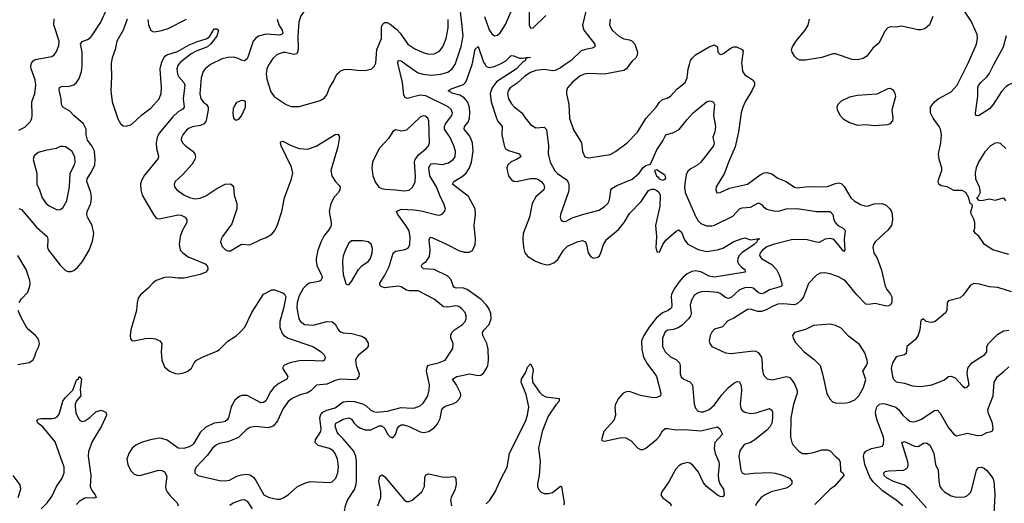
# Model space of a CAD drawing. Header units: inches. Extents: x 1682530 to 1839546, y 640742 to 791647.
# Tile 405 of 656: x 1747677 to 1754837, y 746808 to 750327. Entities that reach past the tile are written whole.
import ezdxf

# ---------------------------------------------------------------- set-up
doc = ezdxf.new("R2010")
doc.units = ezdxf.units.IN
doc.header["$MEASUREMENT"] = 0
for name, color, linetype in [('B7744', 7, 'Continuous'), ('B7745', 7, 'Continuous'), ('B7754', 7, 'Continuous'), ('B7755', 7, 'Continuous')]:
    doc.layers.add(name, color=color, linetype=linetype)

msp = doc.modelspace()

# ---------------------------------------------------------------- linework, layer by layer
at = {"layer": 'B7744', "color": 5}
for points, elevation in [([(1747670, 749522), (1747714.9, 749545.1), (1747754.5, 749585.5), (1747765.6, 749610), (1747767.8, 749630), (1747766, 749730), (1747787.6, 749790), (1747794.4, 749850), (1747789, 749890), (1747759.9, 749970), (1747757.2, 749990), (1747759.5, 750000)], 740), ([(1747670, 748953.7), (1747690, 748945.7), (1747798.2, 748818.2), (1747876.1, 748750), (1747881.8, 748730), (1747878.8, 748670), (1747885.6, 748650), (1747970, 748540.8), (1748010, 748502.7), (1748030, 748495.2), (1748050, 748495.2), (1748070, 748502.7), (1748097.1, 748522.9), (1748133.6, 748566.4), (1748182.8, 748650), (1748205.6, 748714.4), (1748214.9, 748770), (1748203.2, 748830), (1748169.8, 748890), (1748164.6, 748910), (1748167.4, 748930), (1748192.9, 748990), (1748199.2, 749030), (1748193.4, 749070), (1748166, 749150), (1748166.2, 749170), (1748199.4, 749220.6), (1748222.5, 749270), (1748225.9, 749310), (1748219.4, 749370), (1748200.2, 749410), (1748169.5, 749450), (1748159.6, 749490), (1748160.7, 749530), (1748140.9, 749570), (1748069.7, 749630), (1748040.7, 749660.7), (1747989.8, 749690), (1747980.6, 749710), (1747978.7, 749750), (1747964, 749816), (1747967.3, 749832.7), (1747979.5, 749840.5), (1748036, 749844), (1748070, 749854), (1748090.4, 749869.6), (1748110, 749899.5), (1748125.7, 749950), (1748130.5, 749990), (1748130.5, 750000)], 720), ([(1748341.8, 750000), (1748343.9, 749910), (1748339, 749810), (1748349.4, 749730), (1748390, 749604.9), (1748410, 749571.6), (1748430, 749555.2), (1748450, 749551.4), (1748490, 749565.4), (1748565.8, 749634.2), (1748630, 749684.3), (1748689.8, 749750), (1748704.7, 749790), (1748707.6, 749830), (1748697.7, 749970), (1748705.3, 750000)], 720), ([(1748832.1, 750000), (1748826.9, 749993.1), (1748820.2, 749970), (1748824.6, 749930), (1748833.7, 749910), (1748870.8, 749870), (1748878.6, 749850), (1748866.3, 749750), (1748872.9, 749690), (1748863.2, 749676.8), (1748830, 749657.3), (1748790, 749621), (1748690, 749502.3), (1748676.1, 749470), (1748668.9, 749430), (1748672.3, 749390), (1748687.1, 749332.9), (1748683, 749317), (1748583.3, 749196.7), (1748562.7, 749157.3), (1748555.8, 749130), (1748556.6, 749090), (1748567.9, 749050), (1748650, 748908.7), (1748670, 748883.6), (1748690, 748877.8), (1748830, 748907.7), (1748850, 748905.3), (1748880.2, 748890), (1748892.1, 748870), (1748892.2, 748850), (1748857.5, 748790), (1748843.8, 748750), (1748836.3, 748690), (1748844.2, 748650), (1748862, 748630), (1748902.2, 748602.2), (1749026, 748550), (1749043, 748530), (1749045.2, 748510), (1749031, 748489), (1748990, 748472.7), (1748872.8, 748447.2), (1748830, 748446.1), (1748765.8, 748454.2), (1748730, 748451.3), (1748670, 748428.8), (1748646.7, 748413.3), (1748610, 748374), (1748554.1, 748325.9), (1748538.7, 748301.3), (1748531.5, 748270), (1748526.8, 748210), (1748484.6, 748070), (1748479.7, 748030), (1748483.5, 748003.5), (1748491.8, 747991.8), (1748510, 747990.2), (1748590, 748007.2), (1748630, 748009.5), (1748663.5, 748003.5), (1748696.5, 747990), (1748710.2, 747970), (1748706.2, 747910), (1748710.2, 747850.2), (1748730, 747801.6), (1748765.5, 747770), (1748810, 747751.4), (1748830, 747749.3), (1748870, 747757.8), (1748898.7, 747770), (1748926.9, 747790), (1748944.7, 747830), (1748962.9, 747850), (1749010, 747874.7), (1749110, 747914), (1749130, 747927.9), (1749191.3, 747988.7), (1749250, 748026.2), (1749278.2, 748050), (1749314.2, 748090), (1749363.9, 748196.1), (1749449.8, 748330), (1749510, 748361.9), (1749530, 748361.1), (1749590, 748339.6), (1749602.3, 748330), (1749610.8, 748310.8), (1749595.4, 748224.6), (1749567.2, 748130), (1749567.9, 748087.9), (1749584.6, 748044.6), (1749597.5, 748030), (1749630, 748010.1), (1749809, 747949), (1749868.8, 747908.8), (1749887.7, 747890), (1749899.1, 747870), (1749894, 747850), (1749878, 747842), (1749770, 747846.1), (1749710, 747843.4), (1749640.7, 747830), (1749598, 747810), (1749588.5, 747790), (1749627.4, 747730), (1749619.5, 747710), (1749561.6, 747678.4), (1749525.4, 747650), (1749500.8, 747619.2), (1749466.9, 747553.1), (1749450, 747541), (1749430, 747539.8), (1749330, 747591.6), (1749291.8, 747591.8), (1749270, 747583.5), (1749242, 747558), (1749215, 747510), (1749194.2, 747430), (1749185.5, 747414.5), (1749170, 747402.9), (1749150, 747397), (1749090, 747389.9), (1749030, 747361.4), (1748990, 747323.5), (1748939.6, 747240.4), (1748930, 747229.8), (1748910, 747219.4), (1748870, 747207.3), (1748830, 747209.8), (1748748, 747268), (1748710, 747280.2), (1748690, 747280.9), (1748627.7, 747270), (1748567, 747253), (1748520.4, 747230), (1748494.6, 747210), (1748469.2, 747170), (1748456.9, 747130), (1748461.8, 747090), (1748484.6, 747044.6), (1748510, 747019.7), (1748530, 747011.8), (1748550, 747010.1), (1748688.2, 747048.2), (1748710, 747047.3), (1748730, 747037.7), (1748745.6, 747005.6), (1748737.7, 746930), (1748740.1, 746910), (1748748.9, 746890), (1748770, 746861.4), (1748821.5, 746810), (1748828.6, 746790)], 720), ([(1749064.3, 750000), (1749027.8, 749972.2), (1749010.2, 749950), (1748995.5, 749904.5), (1748987, 749787), (1748994.7, 749750), (1749010.1, 749730.1), (1749035.9, 749710), (1749046.4, 749690), (1749047, 749670), (1749035.5, 749604.5), (1749030, 749587.3), (1749012.8, 749567.2), (1748990, 749558.1), (1748932.8, 749547.2), (1748910, 749537.3), (1748890, 749523.5), (1748862.3, 749490), (1748853.1, 749470), (1748852, 749452), (1748861.3, 749430), (1748881.3, 749410), (1748936.1, 749370), (1748951.3, 749350), (1748955.9, 749330), (1748950.1, 749309.9), (1748930, 749275.8), (1748861.6, 749198.4), (1748808, 749150), (1748799.1, 749130), (1748802, 749110), (1748819.1, 749090), (1748870, 749052.2), (1748912.3, 749032.3), (1748950, 749023.9), (1748990, 749028.2), (1749030, 749044.7), (1749110, 749099.6), (1749170, 749130.3), (1749210, 749132.7), (1749222.6, 749122.6), (1749230.2, 749110.2), (1749237.3, 749050), (1749256.1, 748990), (1749256.5, 748950), (1749218.2, 748841.8), (1749150.6, 748750), (1749140.7, 748730), (1749137.3, 748710), (1749150, 748676), (1749170, 748654), (1749190, 748646), (1749210, 748646), (1749290, 748694), (1749350, 748688.4), (1749430, 748728), (1749470, 748742.4), (1749510, 748767.2), (1749530, 748790.4), (1749550, 748826), (1749583.2, 748930), (1749603.4, 749030), (1749652.2, 749170), (1749661.8, 749210), (1749653.8, 749253.8), (1749577, 749410), (1749573.2, 749430), (1749580.1, 749439.9), (1749590, 749444), (1749650.9, 749410.9), (1749710, 749389.2), (1749770, 749385.8), (1749832.5, 749407.5), (1749970, 749490.6), (1749990, 749494), (1749999.5, 749479.5), (1750000, 749477)], 740), ([(1749488, 750000), (1749474, 749970), (1749467.8, 749930), (1749474.2, 749894.2), (1749502.6, 749802.6), (1749528.2, 749768.2), (1749615.5, 749710), (1749650, 749696.1), (1749710, 749696.1), (1749770, 749711.5), (1749860.6, 749739.4), (1749890, 749755.8), (1749910, 749780.5), (1749928.9, 749831.1), (1749959.8, 749880.2), (1749982, 749930), (1750000, 749945.2)], 760), ([(1750000, 749460.9), (1749990, 749402.7), (1749938.9, 749230), (1749946, 749190), (1749970, 749152.4), (1750000, 749120.9)], 740), ([(1750000, 749080.4), (1749994.3, 749070), (1749964.4, 749035.6), (1749939.7, 748990), (1749927.3, 748930), (1749942.5, 748850), (1749941.3, 748830), (1749932.9, 748807.1), (1749888.5, 748751.5), (1749867.9, 748712.1), (1749844.1, 748650), (1749832.2, 748590), (1749831.5, 748570), (1749840.8, 748530), (1749872, 748470), (1749875.7, 748450), (1749866.5, 748430), (1749850, 748421.5), (1749784.2, 748410), (1749763.5, 748396.5), (1749737.5, 748370), (1749710, 748318.7), (1749694.8, 748270), (1749691.5, 748230), (1749706, 748150), (1749717.6, 748130), (1749748.7, 748110), (1749810, 748104.7), (1749909.4, 748130.6), (1749947.7, 748127.7), (1749971.6, 748111.6), (1749991.6, 748071.6), (1750000, 748063.8)], 740), ([(1747673.8, 748270), (1747690, 748295.2), (1747736.2, 748343.8), (1747751.2, 748388.8), (1747752, 748410), (1747749.8, 748430.2), (1747722.5, 748510), (1747662.6, 748610)], 720), ([(1747663.2, 747816.8), (1747746.7, 747833.3), (1747771.3, 747848.7), (1747785.2, 747870), (1747795.6, 747910), (1747815.1, 747950), (1747819.8, 747970), (1747816.8, 747990), (1747807.8, 748010), (1747791.4, 748030), (1747742.7, 748070), (1747726.2, 748090), (1747685, 748165), (1747666.5, 748210)], 720), ([(1747833.3, 746766.7), (1747875.5, 746810), (1747910, 746858), (1747943.6, 746930), (1747984.7, 746990), (1747999.3, 747030), (1748001.2, 747070), (1747934.3, 747254.3), (1747844.2, 747364.2), (1747809.6, 747390), (1747800.9, 747410), (1747810, 747419.1), (1747830, 747423.8), (1747910, 747424.4), (1747930, 747427.7), (1747950, 747438), (1747962.8, 747457.2), (1747991.3, 747550), (1748010, 747576.6), (1748064.2, 747630), (1748090, 747704), (1748103.3, 747716.7), (1748110, 747731), (1748126, 747710), (1748116.3, 747636.3), (1748121, 747590), (1748090, 747553.2), (1748081.1, 747530), (1748080.2, 747510), (1748085.8, 747465.8), (1748110, 747414.4), (1748130, 747403.1), (1748150, 747407), (1748187, 747433), (1748230, 747473.1), (1748270, 747484.9), (1748302.8, 747470), (1748307.7, 747450), (1748272.6, 747370), (1748202.9, 747257.1), (1748176.5, 747183.5), (1748175, 747150), (1748194.2, 747010), (1748188.2, 746930), (1748200.8, 746900.8), (1748224.9, 746870), (1748233.4, 746850), (1748215.8, 746844.2), (1748170, 746848), (1748150, 746844.1), (1748110, 746820.3), (1748090, 746799.3)], 680), ([(1750000, 747708.1), (1749970, 747700.7), (1749910, 747674.2), (1749833.8, 747666.2), (1749793.2, 747626.8), (1749770, 747610.9), (1749710, 747593.6), (1749657.6, 747570), (1749630, 747548.4), (1749590, 747493.7), (1749551.7, 747408.3), (1749519, 747370), (1749483.9, 747356.1), (1749390, 747367), (1749350, 747359.3), (1749320.6, 747339.4), (1749270.1, 747289.9), (1749250, 747278.5), (1749190, 747256.2), (1749130, 747242.7), (1749107, 747233), (1749079.5, 747210), (1749041.7, 747158.3), (1748960.5, 747070), (1748950.7, 747050), (1748951, 747030), (1748972, 747010), (1749130, 746973.1), (1749170, 746971.7), (1749203.3, 746976.7), (1749255.9, 747004.1), (1749290, 747016.1), (1749330, 747018.9), (1749350, 747014), (1749377, 746997), (1749394.8, 746974.8), (1749452, 746870), (1749490, 746850.2), (1749550, 746837.6), (1749570, 746838.6), (1749593.4, 746846.6), (1749629.6, 746870), (1749697.6, 746930), (1749750, 746955.2), (1749790, 746965.8), (1749930, 746958), (1749950, 746963.1), (1749975.1, 746990), (1749990.6, 747029.4), (1749996, 747076), (1749988.1, 747128.1), (1749970, 747169.6), (1749955.1, 747190), (1749930, 747206.4), (1749847.2, 747227.2), (1749824.8, 747250), (1749826.6, 747270), (1749865.7, 747330), (1749869.1, 747350), (1749859.5, 747430), (1749867, 747453), (1749881.4, 747470), (1749910, 747485), (1749970, 747502.9), (1750000, 747524.6)], 740), ([(1750000, 747305), (1749994.5, 747310), (1749984.7, 747324.7), (1749970.6, 747370), (1749976.2, 747390), (1750000, 747403.3)], 720), ([(1747666.6, 746850), (1747685, 746910), (1747681, 746941), (1747630, 747009.6)], 720), ([(1749205.8, 746794.2), (1749229.5, 746810.5), (1749290, 746832.6), (1749310, 746835.2), (1749330, 746822.2), (1749366.9, 746766.9)], 720)]:
    msp.add_lwpolyline(points, dxfattribs=dict(at, elevation=elevation))
for points, elevation in [([(1749290, 749739.3), (1749254.4, 749725.6), (1749242.8, 749710), (1749230, 749678), (1749225.5, 749645.5), (1749231.3, 749610), (1749250, 749596), (1749270, 749604), (1749290, 749626.8), (1749318, 749690), (1749319, 749730), (1749310, 749737.2)], 760), ([(1747990, 749404), (1747970, 749404), (1747942, 749390), (1747864.1, 749375.9), (1747810, 749360.7), (1747782.7, 749337.3), (1747774, 749310), (1747801.6, 749210), (1747802.4, 749130), (1747820.9, 749090), (1747839.5, 749030), (1747870, 748990.4), (1747890, 748972), (1747950, 748944.2), (1747970, 748944.9), (1747990, 748957.1), (1748019.3, 749010), (1748038.8, 749110), (1748043.4, 749210), (1748074.8, 749270), (1748080.4, 749290), (1748077.3, 749330), (1748055.6, 749370), (1748010, 749401.2)], 740)]:
    msp.add_lwpolyline(points, close=True, dxfattribs=dict(at, elevation=elevation))
at = {"layer": 'B7745', "color": 5}
for points, elevation in [([(1750000, 750612.5), (1749902, 750550), (1749883.8, 750530), (1749846, 750470), (1749744.5, 750390), (1749719.3, 750350), (1749705.6, 750310), (1749698.4, 750210), (1749701.3, 750110), (1749695.6, 750084.4), (1749690, 750077.4), (1749670, 750073.6), (1749610, 750088.7), (1749592.3, 750087.7), (1749550, 750073.1), (1749516.6, 750043.4), (1749490, 750004.2), (1749488, 750000)], 760), ([(1748130.5, 750000), (1748130.6, 750090), (1748119.3, 750150), (1748130.6, 750169.4), (1748170, 750182.2), (1748190, 750195.3), (1748202, 750210), (1748266.7, 750310), (1748311.6, 750410)], 720), ([(1747759.5, 750000), (1747761.8, 750010), (1747773.6, 750026.4), (1747790, 750036.9), (1747910, 750060.3), (1747927.7, 750072.3), (1747943.5, 750096.5), (1747960.3, 750139.7), (1747963.5, 750170), (1747925, 750290), (1747926.7, 750333.3)], 740), ([(1748457.5, 750330), (1748429.1, 750250.9), (1748382.9, 750170), (1748372.1, 750110), (1748350.1, 750050), (1748341.5, 750010), (1748341.8, 750000)], 720), ([(1748609.1, 750329.1), (1748613.7, 750290), (1748630, 750248), (1748650, 750239.5), (1748670, 750240.2), (1748710, 750247.2), (1748756.6, 750263.4), (1748889.6, 750330)], 740), ([(1749548.6, 750330), (1749561.7, 750290), (1749584.8, 750250), (1749589.1, 750230), (1749579.6, 750220.4), (1749565.4, 750214.6), (1749470, 750221.2), (1749413.6, 750206.4), (1749391.7, 750190), (1749375.2, 750170), (1749338.7, 750061.3), (1749330, 750042.9), (1749311.4, 750028.6), (1749290, 750031.3), (1749265.5, 750045.5), (1749233.3, 750053.3), (1749191, 750051), (1749150, 750042.5), (1749070, 750004.4), (1749064.3, 750000)], 740), ([(1748705.3, 750000), (1748710, 750018.4), (1748730, 750058.3), (1748747.8, 750072.2), (1748823.3, 750096.7), (1748910, 750143.8), (1748970, 750168), (1749033.3, 750186.7), (1749056.6, 750203.4), (1749090, 750260.7), (1749110, 750260.5), (1749122, 750250), (1749110, 750207.6), (1749064.9, 750150), (1749043.1, 750130), (1748961.1, 750098.9), (1748922.5, 750077.5), (1748844.2, 750015.8), (1748832.1, 750000)], 720)]:
    msp.add_lwpolyline(points, dxfattribs=dict(at, elevation=elevation))
at = {"layer": 'B7754', "color": 5}
for points, elevation in [([(1750000, 749945.2), (1750010, 749953.7), (1750036.6, 749963.4), (1750070, 749967.6), (1750130, 749958.9), (1750190, 749956.5), (1750237.2, 749970), (1750254.5, 749985.5), (1750261.1, 750000)], 760), ([(1750000, 747524.6), (1750030, 747546.4), (1750068.2, 747551.8), (1750111.8, 747548.2), (1750170, 747532.7), (1750196.3, 747516.3), (1750230, 747484.9), (1750250, 747474.9), (1750271.2, 747471.2), (1750350, 747477.7), (1750450, 747505.9), (1750530, 747498.9), (1750550, 747501.6), (1750590, 747517.7), (1750610, 747535.3), (1750630, 747564.9), (1750643.5, 747590), (1750655.3, 747630), (1750655.8, 747670), (1750635.6, 747770), (1750640.3, 747799.7), (1750650, 747812.9), (1750722.7, 747830), (1750771.5, 747850), (1750826.3, 747933.7), (1750828.4, 747970), (1750811.8, 748011.8), (1750810.8, 748030), (1750819.8, 748050), (1750838.4, 748070), (1750896.4, 748110), (1750915.3, 748130), (1750923.1, 748150), (1750924.2, 748170), (1750915.8, 748195.8), (1750890, 748225.7), (1750870, 748239.3), (1750845.8, 748245.8), (1750790, 748235.2), (1750758.6, 748238.6), (1750690, 748294.3), (1750573.5, 748353.5), (1750510, 748354.2), (1750490, 748359.3), (1750450, 748382.4), (1750430, 748387), (1750330, 748376.5), (1750304.2, 748384.2), (1750295.4, 748395.4), (1750295.3, 748410), (1750332.7, 748467.3), (1750362.6, 748530), (1750391.4, 748628.6), (1750410, 748643), (1750468.4, 748651.6), (1750490, 748659.1), (1750505.1, 748670), (1750514.8, 748690), (1750516.6, 748743.4), (1750507.9, 748790), (1750485.7, 748830), (1750425.8, 748910), (1750417.4, 748930), (1750423, 748937), (1750452.5, 748947.5), (1750544, 748944), (1750596.8, 748936.8), (1750710, 748906.3), (1750730, 748905.3), (1750750, 748910.6), (1750767, 748930), (1750772.8, 748947.2), (1750762, 748990), (1750735.9, 749035.9), (1750706.9, 749110), (1750659.2, 749190), (1750652.1, 749247.9), (1750660.7, 749270), (1750670, 749277.2), (1750690, 749281.5), (1750750, 749273.9), (1750795.2, 749284.8), (1750830, 749309), (1750843.5, 749330), (1750846.2, 749370), (1750833.3, 749410), (1750806.4, 749470), (1750766.5, 749530), (1750765.4, 749550), (1750772, 749570), (1750819.8, 749630), (1750823.5, 749650), (1750820.2, 749660.2), (1750813.7, 749673.7), (1750792.6, 749692.6), (1750630, 749773), (1750590, 749777), (1750494.6, 749754.6), (1750480.4, 749760.4), (1750470, 749777.2), (1750460.4, 749870), (1750429.5, 750000)], 740), ([(1750000, 747403.3), (1750030, 747420.1), (1750070, 747430.7), (1750090, 747419.7), (1750108.7, 747390), (1750130, 747368.9), (1750154.8, 747354.8), (1750190, 747343), (1750230, 747343.1), (1750290, 747370.5), (1750310.9, 747370.9), (1750332.1, 747352.1), (1750350.3, 747310), (1750370, 747290.3), (1750390, 747284.2), (1750410, 747308), (1750424.4, 747355.6), (1750435.5, 747370), (1750450, 747379.2), (1750470, 747379.8), (1750510, 747366.8), (1750590, 747326.8), (1750616.2, 747323.8), (1750648.8, 747331.2), (1750690, 747357.2), (1750714.2, 747385.8), (1750734.4, 747425.6), (1750746.4, 747490), (1750756.7, 747503.3), (1750770, 747513.4), (1750827.4, 747532.6), (1750850, 747544.7), (1750870, 747563.7), (1750879.3, 747580.7), (1750883.5, 747590), (1750882.9, 747610), (1750851.7, 747671.7), (1750824.8, 747710), (1750854.5, 747730), (1750950, 747750.1), (1751010, 747737.4), (1751030, 747739.7), (1751050, 747754), (1751072, 747788), (1751080.2, 747810), (1751086.3, 747850), (1751082.2, 747930), (1751073.8, 747970), (1751045.3, 748030), (1751043.1, 748050), (1751054.8, 748070), (1751091.1, 748108.9), (1751105, 748150), (1751102.3, 748190), (1751084.7, 748230), (1751070, 748251.7), (1751032.4, 748290), (1750930, 748363), (1750896.1, 748376.1), (1750850, 748373.3), (1750838.9, 748378.9), (1750829.5, 748389.5), (1750813.7, 748433.7), (1750790, 748459.4), (1750690, 748509.8), (1750614.1, 748514.1), (1750596.8, 748530), (1750606.2, 748550), (1750632.2, 748567.8), (1750655.8, 748604.2), (1750661.6, 748650), (1750653.9, 748726.1), (1750660.3, 748739.7), (1750670, 748744.6), (1750776, 748696), (1750870, 748646.3), (1750910, 748635.5), (1750944.6, 748635.4), (1750970, 748647.6), (1750989, 748690), (1750990.5, 748730), (1750980.6, 748830), (1750991.8, 748910), (1750989.1, 748950), (1750940.3, 749040.3), (1750823.5, 749130), (1750832.8, 749150), (1750894.7, 749185.3), (1750923.7, 749210), (1750948, 749250), (1750961.6, 749290), (1750973.7, 749370), (1750968.9, 749430), (1750950, 749479.8), (1750909.8, 749530), (1750912.3, 749550), (1750937.8, 749582.2), (1750948.5, 749610), (1750951.2, 749650), (1750947.3, 749690), (1750933.5, 749730), (1750910, 749757.5), (1750877.6, 749777.6), (1750829.6, 749790), (1750792.3, 749810), (1750815.2, 749824.8), (1750903.9, 749856.1), (1750923.7, 749876.3), (1750966.4, 750000)], 720), ([(1750487.6, 750000), (1750570, 749941.5), (1750607.7, 749930), (1750670, 749923.1), (1750739.5, 749930), (1750790, 749945.3), (1750822.2, 749970), (1750841.6, 749998.4), (1750842.2, 750000)], 740), ([(1751061.9, 750000), (1751070, 749987.2), (1751090, 749979), (1751130, 749985.8), (1751160.7, 750000)], 720), ([(1751317.9, 750000), (1751288.2, 749970), (1751144.9, 749875.1), (1751111.6, 749830), (1751098.5, 749790), (1751105.5, 749730), (1751142.8, 749610), (1751151.7, 749591.7), (1751186.2, 749550), (1751183.9, 749490), (1751201.9, 749401.9), (1751210, 749388.4), (1751230, 749375.3), (1751310.4, 749350), (1751320.4, 749330), (1751288.2, 749310), (1751250, 749293.7), (1751225.5, 749270), (1751220.1, 749250), (1751220.8, 749230), (1751231.9, 749190), (1751250, 749163.2), (1751270, 749151.2), (1751288.7, 749148.7), (1751390, 749170.2), (1751430, 749170.8), (1751450, 749163.7), (1751468.3, 749150), (1751485.8, 749130), (1751494, 749110), (1751488.1, 749090), (1751430, 749036.8), (1751403.5, 748990), (1751382.8, 748890), (1751337.7, 748770), (1751334.3, 748730), (1751341.2, 748670), (1751350.8, 748630.8), (1751370, 748605.8), (1751428.4, 748570), (1751470, 748552.7), (1751510, 748542.7), (1751530, 748545.5), (1751561.5, 748558.5), (1751590, 748580.9), (1751632, 748650), (1751660.8, 748679.2), (1751730, 748711), (1751770, 748719.1), (1751790.3, 748710), (1751798.9, 748690), (1751810, 748631), (1751830, 748602), (1751850, 748590.7), (1751880.9, 748599.1), (1751891.8, 748608.2), (1751903.7, 748630), (1751921.6, 748690), (1751946.3, 748730), (1752030, 748800.2), (1752072.4, 748850), (1752110, 748917), (1752195.4, 749004.6), (1752250, 749084.9), (1752270, 749094.6), (1752290, 749093.3), (1752310, 749083.9), (1752326.4, 749070), (1752333, 749050), (1752331.4, 748970), (1752301.3, 748830), (1752308.2, 748750), (1752302.4, 748670), (1752310, 748638), (1752330, 748636), (1752352.6, 748690), (1752376.5, 748723.5), (1752450, 748787.7), (1752470, 748798), (1752490, 748780.4), (1752510, 748723.8), (1752534.2, 748694.2), (1752610, 748654.3), (1752670, 748639), (1752750, 748651.8), (1752790, 748663.5), (1752870, 748713.7), (1752930, 748734.6), (1752950, 748738.4), (1752990, 748724.6), (1753054.6, 748734.6), (1753054.4, 748730), (1753038.8, 748721.2), (1753037.2, 748710), (1753018.5, 748690), (1752928.5, 748631.5), (1752908.7, 748610), (1752899.1, 748590), (1752897.6, 748570), (1752904.5, 748550), (1752926.6, 748526.6), (1752950.4, 748510), (1752953.4, 748490), (1752730, 748453.7), (1752690, 748460.1), (1752630, 748492.5), (1752590, 748499.5), (1752565.5, 748494.5), (1752530, 748476.6), (1752498.4, 748450), (1752470, 748417), (1752437.4, 748370), (1752417.4, 748330), (1752413.1, 748310), (1752418.6, 748250), (1752415.9, 748230), (1752391.7, 748210), (1752350, 748194.5), (1752305, 748155), (1752253.5, 748090), (1752216.3, 748030), (1752198.6, 747990), (1752200.1, 747930), (1752212.9, 747870), (1752241.2, 747821.2), (1752296.5, 747750), (1752307.2, 747730), (1752339, 747610), (1752337.1, 747590), (1752310, 747576.9), (1752284, 747576), (1752190, 747591.4), (1752110, 747620.3), (1752090, 747619.8), (1752066, 747610), (1752030.6, 747570), (1752010, 747528), (1752004.9, 747510), (1752008.4, 747448.4), (1751997.4, 747410), (1751923.6, 747330), (1751907.3, 747270), (1751910, 747264.7), (1751930, 747259.1), (1752050, 747287.7), (1752085.3, 747285.3), (1752123.1, 747263.1), (1752170.3, 747210.3), (1752190, 747199.5), (1752210, 747198.7), (1752230, 747208.9), (1752310, 747273.6), (1752330, 747297.4), (1752350, 747335.8), (1752370, 747352.6), (1752390, 747353.2), (1752450, 747341.2), (1752510, 747345.2), (1752630, 747334.9), (1752750, 747365.2), (1752768.5, 747348.5), (1752787.2, 747310), (1752731.7, 747250), (1752726.9, 747206.9), (1752733.7, 747170), (1752760.6, 747110), (1752764, 747090), (1752755.6, 747015.6), (1752757.6, 746977.6), (1752769.1, 746949.1), (1752794.4, 746910), (1752800.5, 746870), (1752790, 746856), (1752770, 746858), (1752750, 746866.4), (1752670, 746929.1), (1752650, 746956.4), (1752613.2, 747033.2), (1752570, 747086.8), (1752550, 747099.4), (1752530, 747104.4), (1752490, 747092.7), (1752470, 747079.8), (1752446.6, 747053.4), (1752396.4, 746963.6), (1752346, 746890), (1752339.6, 746870), (1752351.6, 746850), (1752402.3, 746810), (1752416.2, 746790)], 720), ([(1751643.6, 750000), (1751610, 749977), (1751570, 749956.9), (1751550, 749954.4), (1751490, 749965.3), (1751430, 749956.9), (1751390, 749943.2), (1751350, 749916), (1751295.4, 749864.6), (1751244, 749830), (1751228.3, 749810), (1751223.8, 749790), (1751232.2, 749750), (1751253.5, 749713.5), (1751272.2, 749692.2), (1751328.2, 749650), (1751351.6, 749611.6), (1751390, 749563.7), (1751430, 749539.6), (1751490, 749546), (1751508.2, 749528.2), (1751521.8, 749410), (1751518.8, 749350), (1751533.2, 749290), (1751568.1, 749228.1), (1751588.2, 749208.2), (1751650, 749164.5), (1751662.7, 749150), (1751670.9, 749130), (1751670.9, 749090), (1751666.6, 749073.4), (1751610.4, 748910), (1751606.4, 748890), (1751610.8, 748870), (1751630, 748859.3), (1751650, 748861.6), (1751695.3, 748884.7), (1751770, 748910.2), (1751890, 748941.5), (1751930, 748967.2), (1751952.4, 748990), (1751962.3, 749010), (1751968.5, 749030), (1751974.2, 749085.8), (1751982.2, 749097.8), (1752018.5, 749121.5), (1752130, 749167.2), (1752180.5, 749210), (1752210, 749251.7), (1752230, 749265.5), (1752264.7, 749275.3), (1752310, 749379.5), (1752354.5, 749445.5), (1752376, 749490), (1752430, 749504.9), (1752473.2, 749526.8), (1752530, 749600.2), (1752575.1, 749650), (1752670, 749730.3), (1752697.6, 749737.6), (1752718.8, 749730), (1752730.4, 749710), (1752722.4, 749630), (1752736.6, 749550), (1752731, 749510), (1752716.5, 749470), (1752726.5, 749430), (1752721.2, 749410), (1752630, 749289.8), (1752608.7, 749270), (1752558, 749242), (1752536.5, 749223.5), (1752522.5, 749197.5), (1752512.4, 749132.4), (1752510.2, 749110), (1752515.2, 749070), (1752590, 748897), (1752610, 748863.2), (1752630, 748844.9), (1752670, 748827.2), (1752710, 748826), (1752730, 748831.3), (1752862.7, 748897.3), (1752910, 748950.2), (1752930, 748957.1), (1752990, 748962.3), (1753050, 748993.6), (1753070, 748983.1), (1753084.9, 748964.9), (1753109, 748949), (1753170, 748932.7), (1753205, 748935), (1753250, 748951), (1753330, 748952.1), (1753470, 748930.1), (1753570, 748930.2), (1753588.9, 748910), (1753597.3, 748870), (1753608, 748848), (1753627, 748830), (1753665.5, 748810), (1753677.5, 748797.5), (1753680.2, 748790), (1753673, 748730), (1753676.4, 748650), (1753670, 748640.9), (1753602.1, 748722.1), (1753590.4, 748730.4), (1753570, 748735.8), (1753534, 748730), (1753490, 748706), (1753470, 748707), (1753404.1, 748724.1), (1753330, 748727.4), (1753290, 748724.5), (1753156, 748690), (1753110, 748673.5), (1753078.6, 748650), (1753062.3, 748630), (1753056.9, 748610), (1753071.8, 748590), (1753145, 748545), (1753179, 748510), (1753199.8, 748470), (1753218.8, 748410), (1753219.6, 748390), (1753215, 748385), (1753130, 748360.8), (1753090, 748336.6), (1753070, 748331.6), (1753050, 748339.6), (1753010, 748373.3), (1752990, 748378.5), (1752950, 748376.1), (1752910, 748360.2), (1752850, 748305), (1752830, 748298.6), (1752810, 748305.8), (1752770, 748335.2), (1752750, 748341.3), (1752670, 748348.9), (1752633.5, 748346.5), (1752610, 748339.7), (1752581, 748319), (1752558.7, 748281.3), (1752551.2, 748250), (1752558.4, 748190), (1752554.4, 748170), (1752540.8, 748150), (1752494.9, 748105.1), (1752470, 748087.3), (1752430, 748073.1), (1752390, 748068.2), (1752370, 748056.3), (1752351.3, 748010), (1752350.3, 747950), (1752370, 747910.4), (1752410, 747873.1), (1752452.9, 747852.9), (1752475.2, 747830), (1752480.2, 747810), (1752479.7, 747750), (1752487, 747727), (1752506.4, 747710), (1752550.9, 747690.9), (1752570.2, 747670.2), (1752581.7, 747530), (1752590, 747500.7), (1752610, 747479.3), (1752630, 747472.4), (1752650, 747473.7), (1752690, 747490.3), (1752730, 747524.6), (1752782.4, 747597.6), (1752830, 747650.2), (1752870, 747682), (1752892.9, 747692.9), (1752911.1, 747691.1), (1752923.4, 747663.4), (1752925.6, 747625.6), (1752914.8, 747530), (1752920.5, 747500.5), (1752930, 747482.6), (1752950.2, 747470.2), (1752990, 747462.2), (1753033.3, 747466.7), (1753130, 747498.3), (1753145.4, 747485.4), (1753151.5, 747470), (1753152.2, 747430), (1753145.1, 747390), (1753134, 747366), (1753110, 747340.7), (1753023.2, 747270), (1752990, 747250.6), (1752945.1, 747234.9), (1752912.4, 747190), (1752906.2, 747150), (1752920.9, 747050), (1752930, 747028.7), (1752950, 747020.3), (1753011.8, 747028.2), (1753130, 747031.5), (1753170, 747027.6), (1753215.6, 747015.6), (1753275.8, 746990), (1753291.1, 746971.1), (1753290.7, 746949.3), (1753272.7, 746930), (1753250, 746918.4), (1753141.3, 746890), (1753096.5, 746870), (1753067.7, 746850), (1753036.9, 746810), (1753028.1, 746790)], 740), ([(1752111.9, 750000), (1752090.3, 749970), (1752070, 749957.2), (1751930, 749931.6), (1751810, 749934.8), (1751781, 749930), (1751750, 749915.1), (1751694.9, 749870), (1751659.3, 749830), (1751652.4, 749810), (1751653.7, 749790), (1751670.2, 749710), (1751675.5, 749610), (1751704.4, 749524.4), (1751762.4, 749430), (1751768.3, 749368.3), (1751786, 749330), (1751810, 749322), (1751830, 749323), (1751970, 749344.9), (1752010, 749366.7), (1752093.6, 749430), (1752170, 749508.8), (1752231, 749609), (1752306, 749690), (1752330, 749727.7), (1752350, 749746.8), (1752384.7, 749755.3), (1752410, 749770.8), (1752457.3, 749822.7), (1752515.1, 749870), (1752530, 749902.8), (1752537.9, 749970), (1752546.9, 750000)], 760), ([(1752927.7, 750000), (1752932.6, 749950), (1752950, 749924.6), (1753010, 749886), (1753020.3, 749870), (1753019, 749850), (1753001.5, 749810), (1752952.2, 749730), (1752934.1, 749690), (1752923.9, 749650), (1752903, 749510), (1752879.2, 749400.8), (1752830.3, 749290), (1752803.1, 749210), (1752741.6, 749110), (1752739.1, 749090), (1752746.7, 749066.7), (1752770, 749068.4), (1752838.5, 749101.5), (1752969.3, 749130), (1753061.3, 749198.7), (1753090, 749211.4), (1753110, 749214.4), (1753145.1, 749205.1), (1753190, 749173.7), (1753250, 749150.2), (1753310, 749109.1), (1753330, 749102.4), (1753410, 749113.2), (1753490, 749110.2), (1753550, 749114.3), (1753610, 749135.6), (1753630, 749139), (1753650, 749134.6), (1753673, 749113), (1753720.9, 749030), (1753744.2, 749010), (1753790, 748981.5), (1753830, 748970.2), (1753850, 748972.7), (1753890, 748987.4), (1753948.8, 748988.8), (1753977.2, 748977.2), (1754003.8, 748950), (1754015.3, 748930), (1754020.3, 748910), (1754022.7, 748870), (1754017.3, 748830), (1753990, 748795.4), (1753898.4, 748710), (1753884.9, 748690), (1753879.5, 748670), (1753888.8, 748630), (1753911.3, 748591.3), (1753944.3, 748504.3), (1753970, 748388.4), (1753982.5, 748362.5), (1754010.2, 748330), (1754018.6, 748310), (1754018.9, 748270), (1754008.9, 748251.1), (1753995.6, 748244.4), (1753976.7, 748243.3), (1753897.6, 748262.4), (1753850, 748254.8), (1753830, 748257.8), (1753765, 748325), (1753690, 748416.9), (1753670, 748433.5), (1753630, 748454.6), (1753570, 748478), (1753530, 748484.4), (1753497.6, 748482.4), (1753472.1, 748467.9), (1753411.7, 748408.3), (1753377.1, 748310), (1753356.9, 748283.1), (1753330, 748258.9), (1753308.8, 748251.2), (1753230, 748259.5), (1753190, 748256.5), (1753156.5, 748243.5), (1753105.1, 748214.9), (1753070, 748204), (1753043.9, 748203.9), (1752990, 748220.4), (1752970, 748217.3), (1752870, 748156.1), (1752825.4, 748134.6), (1752787.8, 748092.2), (1752730, 748075.1), (1752710, 748053.6), (1752697.4, 748030), (1752690.3, 747990.3), (1752695.8, 747970), (1752710.6, 747950), (1752810, 747901.5), (1752850, 747898.5), (1753010, 747916.9), (1753030, 747914.7), (1753045.8, 747905.8), (1753070.2, 747870), (1753076.8, 747830), (1753075.2, 747790), (1753083.6, 747750), (1753092.4, 747732.4), (1753112.7, 747712.7), (1753150, 747707.2), (1753250, 747730.2), (1753270, 747726.5), (1753279.8, 747719.8), (1753310, 747676.5), (1753330.8, 747629.2), (1753331.3, 747608.7), (1753303.2, 747530), (1753284.2, 747430), (1753283.1, 747290), (1753290.7, 747250), (1753300.5, 747230), (1753344.8, 747184.8), (1753370.3, 747170.3), (1753410.3, 747170.3), (1753450, 747176.5), (1753510, 747196.9), (1753550, 747197), (1753570, 747190.4), (1753607.7, 747150), (1753631.4, 747131.4), (1753643.7, 747110), (1753644.9, 747044.9), (1753650, 747036), (1753666, 747026), (1753670.3, 747010), (1753598.8, 746930), (1753570, 746909.5), (1753459.9, 746800.1)], 760), ([(1754870, 748618.2), (1754752.6, 748652.6), (1754693.2, 748690), (1754651.5, 748751.5), (1754628, 748770), (1754615.3, 748790), (1754622, 748810), (1754621.2, 748850), (1754615.5, 748875.5), (1754594.6, 748914.6), (1754594, 748930), (1754606, 748970), (1754602, 748982), (1754588.4, 748988.4), (1754579, 749030), (1754556.2, 749070), (1754530, 749085.1), (1754470, 749084), (1754422, 749110), (1754378, 749118), (1754360.9, 749130), (1754355.6, 749150), (1754359.7, 749170), (1754381.7, 749230), (1754382, 749250), (1754362, 749310), (1754357.6, 749350), (1754374, 749430), (1754379.2, 749490), (1754372, 749530), (1754362.7, 749550), (1754320.4, 749610), (1754301.1, 749650), (1754299.6, 749690), (1754329.6, 749730), (1754356.2, 749750), (1754450, 749803.2), (1754492.9, 749850), (1754568.7, 750000)], 760), ([(1755132.5, 750000), (1755135.5, 749950), (1755125.5, 749890), (1755111.5, 749868.5), (1755090, 749858.2), (1755050, 749857.4), (1754990, 749874.5), (1754950, 749878.5), (1754910, 749871.3), (1754870, 749853), (1754850, 749839.7), (1754816.1, 749803.9), (1754756, 749710), (1754730, 749678), (1754650, 749627.3), (1754630, 749629), (1754627.5, 749647.5), (1754643.9, 749770), (1754644.6, 749830), (1754650, 749847.7), (1754666.4, 749870), (1754709.8, 749910), (1754725.8, 749934.2), (1754761.4, 750000)], 740), ([(1750000, 749477), (1750001.6, 749470), (1750000, 749460.9)], 740), ([(1754847, 749390), (1754810, 749427), (1754791.3, 749431.3), (1754770, 749427.6), (1754736.3, 749410), (1754694.7, 749365.3), (1754650, 749289.4), (1754632.9, 749250), (1754624, 749210), (1754627.6, 749170), (1754652.7, 749110), (1754661, 749070), (1754643.6, 749036.4), (1754634, 749030), (1754650, 749014), (1754670, 749012), (1754730, 749022.8), (1754770, 749014.8), (1754830, 749031), (1754846, 749010)], 760), ([(1750000, 749120.9), (1750000.4, 749120.4), (1750006.3, 749110), (1750005.2, 749090), (1750000, 749080.4)], 740), ([(1754890, 748346.2), (1754790, 748379.2), (1754730, 748383.7), (1754656.7, 748403.3), (1754613.9, 748406.1), (1754590, 748395.1), (1754538, 748322), (1754516.5, 748303.5), (1754430, 748281.2), (1754420.7, 748270), (1754419.1, 748210), (1754410, 748194), (1754334.8, 748130), (1754310, 748123.5), (1754290, 748125.1), (1754269, 748130), (1754250, 748149), (1754236, 748144), (1754230, 748138), (1754223.5, 748070), (1754210, 748031.8), (1754190, 748000.4), (1754129, 747950), (1754122.3, 747897.7), (1754112, 747888), (1754050, 747872.7), (1754022.9, 747830), (1754014.3, 747790), (1754024.4, 747730), (1754030.7, 747710), (1754050, 747690.7), (1754110, 747681.7), (1754170, 747662.6), (1754230, 747657.4), (1754310, 747669.2), (1754396.8, 747703.2), (1754430, 747730.6), (1754450, 747734), (1754480.3, 747720.3), (1754530, 747664.4), (1754550, 747649), (1754570, 747656.3), (1754582, 747670), (1754567.3, 747750), (1754572.3, 747790), (1754601.6, 747830), (1754694.5, 747890), (1754708.7, 747910), (1754709.8, 747950), (1754721.1, 747970), (1754790, 748039.6), (1754830, 748062.3), (1754868.5, 748068.5)], 780), ([(1750000, 748063.8), (1750010, 748054.7), (1750030, 748048.4), (1750090, 748042.5), (1750164.1, 748024.1), (1750190, 748008.8), (1750210, 747973.4), (1750210.2, 747950), (1750194.3, 747930), (1750137.6, 747882.4), (1750127.2, 747870), (1750119.7, 747850), (1750124.6, 747810), (1750144.7, 747750), (1750142.3, 747730), (1750128.2, 747711.8), (1750110, 747706), (1750010, 747710.6), (1750000, 747708.1)], 740), ([(1751070, 746804.3), (1751094.5, 746830), (1751134.7, 746890), (1751175.5, 746984.5), (1751222, 747070), (1751239, 747170), (1751356.8, 747410), (1751369, 747450), (1751378, 747510), (1751358.7, 747598.7), (1751322.7, 747690), (1751326, 747710), (1751357.5, 747762.5), (1751370, 747798), (1751390, 747822.8), (1751407.7, 747790), (1751410, 747774), (1751404, 747730), (1751406.8, 747690), (1751457.3, 747617.3), (1751476.5, 747596.5), (1751502.6, 747582.6), (1751598.8, 747570), (1751600.5, 747550), (1751576.4, 747523.6), (1751518.9, 747441.1), (1751476.4, 747330), (1751449.3, 747210), (1751460.5, 747110), (1751454, 747010), (1751441, 746950), (1751442, 746930), (1751449.6, 746909.6), (1751468.3, 746888.3), (1751490, 746879.3), (1751521.5, 746878.5), (1751550, 746886.7), (1751610, 746932.2), (1751616, 746930), (1751636.9, 746810), (1751630, 746795.1)], 680), ([(1754098, 746790), (1754050, 746829.8), (1753950, 746897.4), (1753883.3, 746963.3), (1753859.1, 746999.1), (1753821.4, 747090), (1753812.3, 747150), (1753816.9, 747170), (1753830, 747186.7), (1753870, 747207.1), (1753950, 747223), (1753958.4, 747241.6), (1753961.8, 747270), (1753958.5, 747290), (1753912.1, 747412.1), (1753902.1, 747450), (1753900.8, 747470), (1753909.3, 747510), (1753928.6, 747530), (1753950, 747533.6), (1753970, 747530.8), (1754046.8, 747506.8), (1754068.3, 747490), (1754098.4, 747450), (1754130, 747418.9), (1754150, 747405.2), (1754170, 747400.2), (1754190, 747402), (1754230, 747418.4), (1754330, 747483.1), (1754350, 747485.3), (1754370, 747463.8), (1754430, 747357.3), (1754470, 747310.8), (1754490, 747298.8), (1754570, 747318.4), (1754630, 747303.7), (1754670, 747301.3), (1754710, 747322), (1754742, 747330), (1754750, 747336), (1754754.7, 747350), (1754749.7, 747390), (1754720.6, 747460.6), (1754716.8, 747490), (1754755.4, 747590), (1754764.1, 747690), (1754786.1, 747730), (1754833.9, 747766.1), (1754870, 747800.6)], 760), ([(1750000, 746606.4), (1750010, 746606.4), (1750034.1, 746625.9), (1750042.4, 746650), (1750038.9, 746750), (1750046, 746790), (1750060.5, 746830), (1750111.4, 746908.6), (1750122.1, 746937.9), (1750126.9, 746970), (1750126, 747110), (1750119.9, 747150), (1750102.9, 747190), (1750030, 747277.8), (1750000, 747305)], 720), ([(1754270, 746775.2), (1754150, 746911.2), (1754110, 746939.1), (1754030, 746967), (1753985.8, 746990), (1753962.9, 747010), (1753959.8, 747030), (1753970, 747038.6), (1753995.5, 747044.5), (1754102.7, 747050), (1754121.9, 747058.1), (1754135.3, 747070), (1754138.7, 747090), (1754134.9, 747110), (1754092, 747250), (1754110, 747258), (1754183.4, 747223.4), (1754210, 747220.7), (1754250, 747244.2), (1754270, 747248.8), (1754294.7, 747230), (1754310, 747205.3), (1754323.7, 747170), (1754337.4, 747090), (1754356.5, 747050), (1754361.5, 746970), (1754369, 746930), (1754381.2, 746910), (1754401, 746890), (1754450, 746861.5), (1754486.7, 746853.3), (1754550, 746855.6), (1754570, 746865.2), (1754590, 746887.4), (1754600.7, 746910), (1754633.6, 747050), (1754650, 747068.2), (1754670, 747070.3), (1754690, 747062.6), (1754710, 747046.7), (1754730, 747022), (1754753.6, 746990), (1754761.2, 746970), (1754768.7, 746870), (1754761, 746730)], 740), ([(1750281.4, 746790), (1750304, 746850), (1750303.6, 746890), (1750288.1, 746970), (1750294.6, 747005.4), (1750310, 747014.7), (1750330, 747002.6), (1750470, 746834.7), (1750490, 746820.2), (1750510, 746821.1), (1750530, 746831.1), (1750600.2, 746890), (1750621.3, 746930), (1750623.5, 746996.5), (1750630, 747014.4), (1750650, 747021.5), (1750750, 747000.6), (1750790, 746999.1), (1750830, 747003.8), (1750839.5, 746999.5), (1750848.4, 746988.4), (1750850, 746948), (1750843.2, 746910), (1750813.6, 746850), (1750810.2, 746830), (1750816.9, 746790)], 680)]:
    msp.add_lwpolyline(points, dxfattribs=dict(at, elevation=elevation))
for points, elevation in [([(1754010, 749826), (1753990, 749823.7), (1753910, 749785.1), (1753770, 749776.3), (1753710, 749762.9), (1753650, 749734.5), (1753625.5, 749710), (1753619.5, 749690), (1753622, 749670), (1753642, 749630), (1753664.4, 749604.4), (1753710, 749578.3), (1753770, 749559.1), (1753830, 749564), (1753890, 749558), (1753990, 749564.9), (1754010, 749571), (1754025.2, 749590), (1754029.2, 749610.8), (1754021.6, 749670), (1754047, 749770), (1754043.7, 749790), (1754031.7, 749811.7)], 780), ([(1750610, 749627.8), (1750590, 749618.7), (1750490, 749523.5), (1750456.1, 749516.1), (1750410, 749526), (1750390, 749514), (1750357.7, 749462.3), (1750291.3, 749388.7), (1750243.1, 749290), (1750238.3, 749250), (1750245.2, 749190), (1750263.1, 749143.1), (1750289.3, 749109.3), (1750310, 749098.3), (1750333.4, 749093.4), (1750410, 749089.3), (1750470, 749080.7), (1750510, 749086.9), (1750536.4, 749110), (1750552.2, 749147.8), (1750554.9, 749190), (1750546.8, 749290), (1750551.4, 749310), (1750575.8, 749344.2), (1750632.8, 749390), (1750649.7, 749410), (1750656.8, 749430), (1750650.7, 749590.7), (1750643.6, 749610), (1750624.9, 749624.9)], 760), ([(1752310, 749235.3), (1752294, 749230), (1752307.3, 749190), (1752320.5, 749180.5), (1752326, 749170), (1752350, 749160.4), (1752370, 749165.5), (1752374.8, 749174.8), (1752370, 749193.2)], 740), ([(1750170, 748717.6), (1750090, 748717.6), (1750070, 748700.9), (1750050, 748665.2), (1750030, 748608), (1750024.2, 748570), (1750025.7, 748510), (1750030, 748472), (1750047.7, 748407.7), (1750050, 748402), (1750070, 748398), (1750090, 748421), (1750139.6, 748510), (1750164.7, 748535.3), (1750210, 748566.4), (1750227.6, 748590), (1750240.5, 748630), (1750242, 748662), (1750233.1, 748693.1), (1750210, 748709.4)], 760), ([(1753570, 748112.3), (1753450, 748100.5), (1753390, 748073.3), (1753311.3, 748050), (1753296, 748030), (1753300.7, 748010), (1753319, 747979), (1753380.5, 747910), (1753454.2, 747854.2), (1753497, 747810), (1753515.8, 747750), (1753546, 747606), (1753567.3, 747567.3), (1753587.2, 747547.2), (1753616.1, 747536.1), (1753690, 747538.7), (1753710, 747544.2), (1753750, 747561.7), (1753779.2, 747590), (1753812.9, 747650), (1753829.8, 747709.8), (1753808, 747770), (1753833.7, 747810), (1753841, 747830), (1753839.2, 747850), (1753821.6, 747901.6), (1753784.2, 747964.2), (1753704.5, 748024.5), (1753650, 748081.6), (1753610, 748102)], 780)]:
    msp.add_lwpolyline(points, close=True, dxfattribs=dict(at, elevation=elevation))
at = {"layer": 'B7755', "color": 5}
for points, elevation in [([(1751055.8, 750350), (1751090, 750252), (1751110, 750223.1), (1751130, 750210.3), (1751150, 750214.3), (1751170, 750230.3), (1751210, 750291.5), (1751280.9, 750459.1)], 740), ([(1750842.2, 750000), (1750887.8, 750132.2), (1750901.7, 750210), (1750878.8, 750410)], 740), ([(1751381, 750390), (1751381.5, 750290), (1751390, 750265.5), (1751410, 750268.9), (1751502.6, 750357.4)], 740), ([(1751793, 750390), (1751768.3, 750288.3), (1751779.6, 750250), (1751858.9, 750150), (1751858, 750130), (1751839.7, 750120.3), (1751790, 750110.8), (1751760, 750100), (1751687.5, 750030), (1751643.6, 750000)], 740), ([(1754568.7, 750000), (1754573.7, 750010), (1754618, 750110), (1754634, 750150), (1754641.5, 750190), (1754639, 750219), (1754596.1, 750316.1), (1754520.7, 750430)], 760), ([(1750261.1, 750000), (1750265.6, 750010), (1750274.1, 750110), (1750306.9, 750190), (1750307.2, 750272.8), (1750312.4, 750290), (1750330, 750307.6), (1750350, 750306.2), (1750370, 750295.6), (1750417.9, 750257.9), (1750443.5, 750230), (1750500.2, 750150), (1750550, 750114.2), (1750610, 750088.1), (1750650, 750077.3), (1750690, 750077.7), (1750730, 750098.9), (1750754.6, 750130), (1750778.2, 750190), (1750792.5, 750267.5), (1750792.6, 750327.4)], 760), ([(1751970.3, 750330), (1751965.7, 750290), (1751972, 750270), (1751985.7, 750250), (1752030, 750208.9), (1752070, 750188.9), (1752110, 750181.1), (1752131.2, 750171.2), (1752150, 750147.7), (1752169.1, 750090), (1752167.7, 750070), (1752156, 750050), (1752130, 750025.1), (1752111.9, 750000)], 760), ([(1754316.3, 750350), (1754292.7, 750290), (1754258.4, 750261.6), (1754230, 750253.5), (1754210, 750254), (1754090, 750278.7), (1754050, 750271.6), (1754010, 750274.7), (1753990, 750267), (1753970, 750245.2), (1753923.9, 750156.1), (1753879.7, 750120.3), (1753837.5, 750062.5), (1753810, 750045.4), (1753770, 750035.4), (1753730, 750037.4), (1753610, 750078.7), (1753590, 750078), (1753510, 750051.2), (1753390, 750032.6), (1753350, 750032.6), (1753330, 750043.1), (1753310, 750062), (1753293.5, 750090), (1753289.8, 750110), (1753295.8, 750130), (1753325.3, 750174.7), (1753388.5, 750250), (1753410, 750288), (1753419.2, 750330)], 760), ([(1754761.4, 750000), (1754831.6, 750130), (1754851.6, 750211.6)], 740), ([(1750966.4, 750000), (1750969.9, 750010.1), (1750990, 750112.7), (1751010, 750133), (1751050, 750018.7), (1751061.9, 750000)], 720), ([(1752546.9, 750000), (1752555.9, 750030), (1752568.1, 750050), (1752590, 750071), (1752690, 750130.1), (1752730, 750143.1), (1752750.4, 750130.4), (1752754, 750090), (1752770, 750074), (1752790, 750079.3), (1752850, 750121.6), (1752870, 750130.4), (1752890, 750130.5), (1752930, 750110.7), (1752937, 750097), (1752926.4, 750013.6), (1752927.7, 750000)], 760), ([(1750429.5, 750000), (1750426.3, 750013.7), (1750428.9, 750031.1), (1750450, 750026.7), (1750487.6, 750000)], 740), ([(1751160.7, 750000), (1751173.9, 750006.1), (1751211.4, 750028.6), (1751250, 750066), (1751270, 750063.1), (1751310, 750046.7), (1751333.8, 750046.2), (1751374.2, 750054.2), (1751390.9, 750050.9), (1751355.3, 750044.7), (1751353.7, 750030), (1751338.9, 750021.1), (1751317.9, 750000)], 720)]:
    msp.add_lwpolyline(points, dxfattribs=dict(at, elevation=elevation))

doc.saveas('drawing.dxf')
